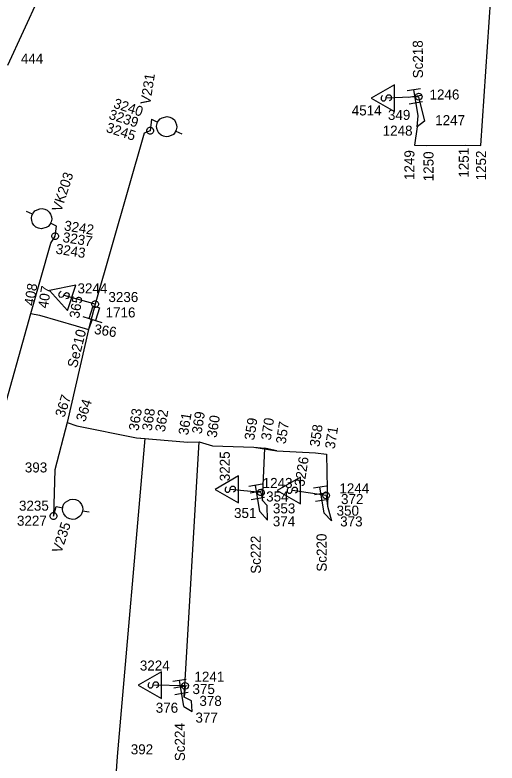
# Model space of a CAD drawing. Extents: x -535557 to -534097, y -1142175 to -1136716.
# Drawn here: x -534483.4 to -534447.4, y -1140037 to -1139981.2 of the extents above; entities that cross this region are included whole.
import ezdxf

# ---------------------------------------------------------------- set-up
doc = ezdxf.new("R2010")
doc.units = 0
doc.layers.add('Default', color=7, linetype='Continuous')
doc.layers.add('SS_SZDC', color=7, linetype='Continuous')

# ---------------------------------------------------------------- blocks, each defined once
blk = doc.blocks.new('POINT_DISPLAY')
at = {"layer": 'Default'}
blk.add_line((0, 0), (0, 0), dxfattribs=at)

msp = doc.modelspace()

# ---------------------------------------------------------------- linework, layer by layer
at = {"layer": 'SS_SZDC'}
for p, q in [((-534477.199, -1139970.149), (-534483.96, -1139984.94)), ((-534448.59, -1139990.899), (-534447.38, -1139973.049)), ((-534455.04, -1139986.379), (-534456.79, -1139987.379)), ((-534455.04, -1139988.379), (-534455.04, -1139986.379)), ((-534454.099, -1139986.808), (-534453.112, -1139986.645)), ((-534453.279, -1139988.7), (-534453.605, -1139986.726)), ((-534456.79, -1139987.379), (-534455.04, -1139988.379)), ((-534455.99, -1139987.229), (-534456.04, -1139987.329)), ((-534456.04, -1139987.329), (-534456.04, -1139987.479)), ((-534456.04, -1139987.479), (-534455.94, -1139987.579)), ((-534455.94, -1139987.179), (-534455.99, -1139987.229)), ((-534455.79, -1139987.579), (-534455.69, -1139987.479)), ((-534455.69, -1139987.479), (-534455.64, -1139987.229)), ((-534455.64, -1139987.229), (-534455.54, -1139987.129)), ((-534453.239, -1139987.26), (-534455.64, -1139987.379)), ((-534455.54, -1139987.129), (-534455.39, -1139987.129)), ((-534455.39, -1139987.129), (-534455.29, -1139987.229)), ((-534455.29, -1139987.479), (-534455.34, -1139987.529)), ((-534455.29, -1139987.229), (-534455.29, -1139987.479)), ((-534454.017, -1139987.301), (-534453.031, -1139987.138)), ((-534453.494, -1139987.271), (-534453.479, -1139987.173)), ((-534453.46, -1139987.378), (-534453.494, -1139987.271)), ((-534453.479, -1139987.173), (-534453.415, -1139987.081)), ((-534453.418, -1139987.435), (-534453.46, -1139987.378)), ((-534453.326, -1139987.499), (-534453.418, -1139987.435)), ((-534453.415, -1139987.081), (-534453.358, -1139987.039)), ((-534453.358, -1139987.039), (-534453.251, -1139987.005)), ((-534453.251, -1139987.005), (-534453.153, -1139987.02)), ((-534453.239, -1139987.26), (-534452.789, -1139989.1)), ((-534453.121, -1139987.48), (-534453.228, -1139987.514)), ((-534453.153, -1139987.02), (-534453.061, -1139987.084)), ((-534453.064, -1139987.438), (-534453.121, -1139987.48)), ((-534453, -1139987.346), (-534453.064, -1139987.438)), ((-534453.061, -1139987.084), (-534453.019, -1139987.141)), ((-534453.019, -1139987.141), (-534452.985, -1139987.248)), ((-534452.985, -1139987.248), (-534453, -1139987.346)), ((-534455.94, -1139987.579), (-534455.79, -1139987.579)), ((-534455.34, -1139987.529), (-534455.44, -1139987.579)), ((-534453.936, -1139987.794), (-534452.949, -1139987.631)), ((-534453.228, -1139987.514), (-534453.326, -1139987.499)), ((-534473.189, -1139988.95), (-534473.3, -1139989.799)), ((-534473.189, -1139988.95), (-534472.74, -1139989.169)), ((-534472.74, -1139989.169), (-534472.696, -1139989.079)), ((-534472.696, -1139989.079), (-534472.564, -1139988.921)), ((-534472.564, -1139988.921), (-534472.408, -1139988.83)), ((-534472.408, -1139988.83), (-534472.029, -1139988.737)), ((-534472.029, -1139988.737), (-534471.827, -1139988.78)), ((-534471.827, -1139988.78), (-534471.647, -1139988.867)), ((-534471.647, -1139988.867), (-534471.49, -1139989)), ((-534471.49, -1139989), (-534471.399, -1139989.155)), ((-534471.399, -1139989.155), (-534471.329, -1139989.356)), ((-534453.359, -1139989.52), (-534453.279, -1139988.7)), ((-534452.789, -1139989.1), (-534453.359, -1139989.52)), ((-534473.55, -1139989.749), (-534473.5, -1139989.649)), ((-534473.5, -1139989.649), (-534473.45, -1139989.599)), ((-534473.45, -1139989.599), (-534473.35, -1139989.549)), ((-534473.35, -1139989.549), (-534473.25, -1139989.549)), ((-534473.25, -1139989.549), (-534473.15, -1139989.599)), ((-534473.15, -1139989.599), (-534473.1, -1139989.649)), ((-534473.1, -1139989.649), (-534473.05, -1139989.749)), ((-534472.827, -1139989.46), (-534472.784, -1139989.259)), ((-534472.803, -1139989.639), (-534472.827, -1139989.46)), ((-534472.733, -1139989.839), (-534472.803, -1139989.639)), ((-534472.784, -1139989.259), (-534472.74, -1139989.169)), ((-534471.305, -1139989.535), (-534471.348, -1139989.736)), ((-534471.329, -1139989.356), (-534471.305, -1139989.535)), ((-534453.359, -1139989.52), (-534453.539, -1139990.87)), ((-534473.76, -1139989.989), (-534477.42, -1140002.75)), ((-534473.3, -1139989.799), (-534473.76, -1139989.989)), ((-534473.55, -1139989.849), (-534473.55, -1139989.749)), ((-534473.5, -1139989.949), (-534473.55, -1139989.849)), ((-534473.45, -1139989.999), (-534473.5, -1139989.949)), ((-534473.35, -1139990.049), (-534473.45, -1139989.999)), ((-534473.25, -1139990.049), (-534473.35, -1139990.049)), ((-534473.15, -1139989.999), (-534473.25, -1139990.049)), ((-534473.1, -1139989.949), (-534473.15, -1139989.999)), ((-534473.05, -1139989.849), (-534473.1, -1139989.949)), ((-534473.05, -1139989.749), (-534473.05, -1139989.849)), ((-534472.643, -1139989.995), (-534472.733, -1139989.839)), ((-534472.485, -1139990.128), (-534472.643, -1139989.995)), ((-534472.305, -1139990.215), (-534472.485, -1139990.128)), ((-534472.103, -1139990.258), (-534472.305, -1139990.215)), ((-534471.925, -1139990.234), (-534472.103, -1139990.258)), ((-534471.724, -1139990.165), (-534471.925, -1139990.234)), ((-534471.568, -1139990.074), (-534471.724, -1139990.165)), ((-534471.436, -1139989.916), (-534471.568, -1139990.074)), ((-534471.348, -1139989.736), (-534471.436, -1139989.916)), ((-534471.392, -1139989.826), (-534470.943, -1139990.045)), ((-534453.539, -1139990.87), (-534452.64, -1139990.899)), ((-534452.64, -1139990.899), (-534449.729, -1139990.87)), ((-534449.729, -1139990.87), (-534448.59, -1139990.899)), ((-534482.087, -1139996.043), (-534482.536, -1139995.824)), ((-534482.043, -1139995.953), (-534481.911, -1139995.795)), ((-534481.911, -1139995.795), (-534481.755, -1139995.704)), ((-534481.755, -1139995.704), (-534481.554, -1139995.635)), ((-534481.554, -1139995.635), (-534481.376, -1139995.611)), ((-534481.376, -1139995.611), (-534481.174, -1139995.654)), ((-534481.174, -1139995.654), (-534480.994, -1139995.741)), ((-534480.994, -1139995.741), (-534480.836, -1139995.874)), ((-534482.174, -1139996.334), (-534482.131, -1139996.133)), ((-534482.15, -1139996.513), (-534482.174, -1139996.334)), ((-534482.131, -1139996.133), (-534482.043, -1139995.953)), ((-534480.836, -1139995.874), (-534480.746, -1139996.03)), ((-534480.746, -1139996.03), (-534480.676, -1139996.23)), ((-534480.652, -1139996.409), (-534480.695, -1139996.61)), ((-534480.676, -1139996.23), (-534480.652, -1139996.409)), ((-534482.08, -1139996.714), (-534482.15, -1139996.513)), ((-534481.989, -1139996.869), (-534482.08, -1139996.714)), ((-534481.832, -1139997.002), (-534481.989, -1139996.869)), ((-534480.915, -1139996.948), (-534481.071, -1139997.039)), ((-534480.783, -1139996.79), (-534480.915, -1139996.948)), ((-534480.739, -1139996.7), (-534480.783, -1139996.79)), ((-534480.695, -1139996.61), (-534480.739, -1139996.7)), ((-534480.289, -1139996.92), (-534480.739, -1139996.7)), ((-534480.399, -1139997.67), (-534480.289, -1139996.92)), ((-534481.652, -1139997.089), (-534481.832, -1139997.002)), ((-534481.45, -1139997.132), (-534481.652, -1139997.089)), ((-534481.071, -1139997.039), (-534481.45, -1139997.132)), ((-534480.649, -1139997.62), (-534480.599, -1139997.52)), ((-534480.599, -1139997.52), (-534480.549, -1139997.47)), ((-534480.549, -1139997.47), (-534480.449, -1139997.42)), ((-534480.449, -1139997.42), (-534480.349, -1139997.42)), ((-534480.349, -1139997.42), (-534480.249, -1139997.47)), ((-534480.249, -1139997.47), (-534480.199, -1139997.52)), ((-534480.199, -1139997.52), (-534480.149, -1139997.62)), ((-534480.72, -1139998.2), (-534480.399, -1139997.67)), ((-534480.649, -1139997.72), (-534480.649, -1139997.62)), ((-534480.599, -1139997.82), (-534480.649, -1139997.72)), ((-534480.549, -1139997.87), (-534480.599, -1139997.82)), ((-534480.449, -1139997.92), (-534480.549, -1139997.87)), ((-534480.349, -1139997.92), (-534480.449, -1139997.92)), ((-534480.249, -1139997.87), (-534480.349, -1139997.92)), ((-534480.199, -1139997.82), (-534480.249, -1139997.87)), ((-534480.149, -1139997.72), (-534480.199, -1139997.82)), ((-534480.149, -1139997.62), (-534480.149, -1139997.72)), ((-534482.22, -1140003.459), (-534480.72, -1139998.2)), ((-534478.85, -1140001.334), (-534480.823, -1140001.744)), ((-534479.468, -1140003.236), (-534478.85, -1140001.334)), ((-534480.823, -1140001.744), (-534479.468, -1140003.236)), ((-534480.094, -1140001.928), (-534480.141, -1140002.071)), ((-534480.016, -1140001.849), (-534480.094, -1140001.928)), ((-534479.953, -1140001.817), (-534480.016, -1140001.849)), ((-534479.808, -1140002.179), (-534479.683, -1140001.957)), ((-534479.683, -1140001.957), (-534479.557, -1140001.893)), ((-534479.557, -1140001.893), (-534479.414, -1140001.939)), ((-534479.414, -1140001.939), (-534479.35, -1140002.065)), ((-534480.141, -1140002.071), (-534480.077, -1140002.197)), ((-534480.077, -1140002.197), (-534479.934, -1140002.243)), ((-534479.934, -1140002.243), (-534479.808, -1140002.179)), ((-534477.42, -1140002.75), (-534479.729, -1140002.1)), ((-534479.491, -1140002.335), (-534479.601, -1140002.352)), ((-534479.428, -1140002.303), (-534479.491, -1140002.335)), ((-534479.35, -1140002.065), (-534479.428, -1140002.303)), ((-534477.62, -1140002.6), (-534477.57, -1140002.55)), ((-534477.57, -1140002.55), (-534477.47, -1140002.5)), ((-534477.47, -1140002.5), (-534477.37, -1140002.5)), ((-534477.37, -1140002.5), (-534477.27, -1140002.55)), ((-534477.27, -1140002.55), (-534477.22, -1140002.6)), ((-534477.42, -1140002.75), (-534477.92, -1140004.659)), ((-534477.867, -1140003.822), (-534477.558, -1140002.871)), ((-534477.67, -1140002.7), (-534477.62, -1140002.6)), ((-534477.67, -1140002.8), (-534477.67, -1140002.7)), ((-534477.62, -1140002.9), (-534477.67, -1140002.8)), ((-534477.57, -1140002.95), (-534477.62, -1140002.9)), ((-534477.47, -1140003), (-534477.57, -1140002.95)), ((-534477.558, -1140002.871), (-534477.083, -1140003.026)), ((-534477.37, -1140003), (-534477.47, -1140003)), ((-534477.083, -1140003.026), (-534477.392, -1140003.977)), ((-534477.27, -1140002.95), (-534477.37, -1140003)), ((-534477.22, -1140002.9), (-534477.27, -1140002.95)), ((-534477.22, -1140002.6), (-534477.17, -1140002.7)), ((-534477.17, -1140002.8), (-534477.22, -1140002.9)), ((-534477.17, -1140002.7), (-534477.17, -1140002.8)), ((-534484.489, -1140011.559), (-534482.22, -1140003.459)), ((-534482.22, -1140003.459), (-534481.579, -1140003.59)), ((-534481.579, -1140003.59), (-534478.829, -1140004.379)), ((-534478.343, -1140003.668), (-534476.916, -1140004.131)), ((-534477.63, -1140003.899), (-534477.92, -1140004.659)), ((-534477.92, -1140004.659), (-534479.5, -1140011.59)), ((-534478.829, -1140004.379), (-534477.92, -1140004.659)), ((-534479.5, -1140011.59), (-534480.43, -1140015.139)), ((-534479.5, -1140011.59), (-534478.77, -1140011.85)), ((-534478.77, -1140011.85), (-534474.329, -1140012.75)), ((-534475.75, -1140036.53), (-534473.68, -1140012.79)), ((-534474.329, -1140012.75), (-534473.68, -1140012.79)), ((-534474.329, -1140012.75), (-534473.13, -1140012.84)), ((-534473.68, -1140012.79), (-534473.13, -1140012.84)), ((-534473.13, -1140012.84), (-534470.489, -1140013.069)), ((-534470.77, -1140032.11), (-534469.64, -1140013.049)), ((-534470.489, -1140013.069), (-534469.64, -1140013.049)), ((-534469.64, -1140013.049), (-534468.63, -1140013.329)), ((-534468.63, -1140013.329), (-534465.56, -1140013.43)), ((-534465.56, -1140013.43), (-534464.72, -1140013.5)), ((-534465.56, -1140013.43), (-534463.84, -1140013.7)), ((-534464.899, -1140017.43), (-534464.72, -1140013.5)), ((-534463.84, -1140013.7), (-534464.72, -1140013.5)), ((-534463.84, -1140013.7), (-534460.949, -1140013.87)), ((-534460.949, -1140013.87), (-534460.13, -1140013.95)), ((-534460.13, -1140013.95), (-534460.039, -1140017.84)), ((-534480.43, -1140015.139), (-534480.52, -1140018.579)), ((-534466.7, -1140015.59), (-534468.45, -1140016.59)), ((-534466.7, -1140017.59), (-534466.7, -1140015.59)), ((-534462.07, -1140015.68), (-534463.82, -1140016.68)), ((-534462.07, -1140017.68), (-534462.07, -1140015.68)), ((-534467.65, -1140016.44), (-534467.7, -1140016.54)), ((-534467.7, -1140016.54), (-534467.7, -1140016.69)), ((-534467.6, -1140016.39), (-534467.65, -1140016.44)), ((-534467.35, -1140016.69), (-534467.3, -1140016.44)), ((-534467.3, -1140016.44), (-534467.2, -1140016.34)), ((-534467.2, -1140016.34), (-534467.05, -1140016.34)), ((-534467.05, -1140016.34), (-534466.95, -1140016.44)), ((-534466.95, -1140016.44), (-534466.95, -1140016.69)), ((-534465.919, -1140016.348), (-534464.932, -1140016.185)), ((-534465.1, -1140018.239), (-534465.425, -1140016.266)), ((-534463.02, -1140016.53), (-534463.07, -1140016.63)), ((-534462.97, -1140016.48), (-534463.02, -1140016.53)), ((-534462.72, -1140016.78), (-534462.67, -1140016.53)), ((-534462.67, -1140016.53), (-534462.57, -1140016.43)), ((-534462.57, -1140016.43), (-534462.42, -1140016.43)), ((-534462.42, -1140016.43), (-534462.32, -1140016.53)), ((-534462.32, -1140016.53), (-534462.32, -1140016.78)), ((-534461.106, -1140016.482), (-534460.119, -1140016.326)), ((-534460.3, -1140018.379), (-534460.612, -1140016.404)), ((-534468.45, -1140016.59), (-534466.7, -1140017.59)), ((-534467.7, -1140016.69), (-534467.6, -1140016.79)), ((-534467.6, -1140016.79), (-534467.45, -1140016.79)), ((-534467.45, -1140016.79), (-534467.35, -1140016.69)), ((-534465.029, -1140016.819), (-534467.3, -1140016.59)), ((-534467, -1140016.74), (-534467.1, -1140016.79)), ((-534466.95, -1140016.69), (-534467, -1140016.74)), ((-534465.837, -1140016.841), (-534464.851, -1140016.678)), ((-534465.284, -1140016.831), (-534465.269, -1140016.733)), ((-534465.25, -1140016.938), (-534465.284, -1140016.831)), ((-534465.269, -1140016.733), (-534465.205, -1140016.641)), ((-534465.208, -1140016.995), (-534465.25, -1140016.938)), ((-534465.116, -1140017.059), (-534465.208, -1140016.995)), ((-534465.205, -1140016.641), (-534465.148, -1140016.599)), ((-534465.148, -1140016.599), (-534465.041, -1140016.565)), ((-534465.018, -1140017.074), (-534465.116, -1140017.059)), ((-534465.041, -1140016.565), (-534464.943, -1140016.58)), ((-534465.029, -1140016.819), (-534464.899, -1140017.43)), ((-534464.911, -1140017.04), (-534465.018, -1140017.074)), ((-534464.943, -1140016.58), (-534464.851, -1140016.644)), ((-534464.854, -1140016.998), (-534464.911, -1140017.04)), ((-534464.79, -1140016.906), (-534464.854, -1140016.998)), ((-534464.851, -1140016.644), (-534464.809, -1140016.701)), ((-534464.809, -1140016.701), (-534464.775, -1140016.808)), ((-534464.775, -1140016.808), (-534464.79, -1140016.906)), ((-534463.82, -1140016.68), (-534462.07, -1140017.68)), ((-534463.07, -1140016.63), (-534463.07, -1140016.78)), ((-534463.07, -1140016.78), (-534462.97, -1140016.88)), ((-534462.97, -1140016.88), (-534462.82, -1140016.88)), ((-534462.82, -1140016.88), (-534462.72, -1140016.78)), ((-534460.159, -1140017.04), (-534462.67, -1140016.68)), ((-534462.37, -1140016.83), (-534462.47, -1140016.88)), ((-534462.32, -1140016.78), (-534462.37, -1140016.83)), ((-534461.028, -1140016.976), (-534460.04, -1140016.82)), ((-534460.414, -1140017.051), (-534460.399, -1140016.953)), ((-534460.38, -1140017.158), (-534460.414, -1140017.051)), ((-534460.399, -1140016.953), (-534460.335, -1140016.861)), ((-534460.335, -1140016.861), (-534460.278, -1140016.819)), ((-534460.278, -1140016.819), (-534460.171, -1140016.785)), ((-534460.171, -1140016.785), (-534460.073, -1140016.8)), ((-534460.159, -1140017.04), (-534460.039, -1140017.84)), ((-534460.073, -1140016.8), (-534459.981, -1140016.864)), ((-534459.981, -1140016.864), (-534459.939, -1140016.921)), ((-534459.939, -1140016.921), (-534459.905, -1140017.028)), ((-534459.905, -1140017.028), (-534459.92, -1140017.126)), ((-534479.739, -1140017.669), (-534479.617, -1140017.537)), ((-534479.617, -1140017.537), (-534479.282, -1140017.337)), ((-534479.282, -1140017.337), (-534479.076, -1140017.319)), ((-534479.076, -1140017.319), (-534478.879, -1140017.35)), ((-534478.879, -1140017.35), (-534478.689, -1140017.431)), ((-534478.689, -1140017.431), (-534478.557, -1140017.553)), ((-534478.557, -1140017.553), (-534478.432, -1140017.724)), ((-534465.756, -1140017.334), (-534464.769, -1140017.171)), ((-534464.569, -1140017.79), (-534464.899, -1140017.43)), ((-534460.95, -1140017.47), (-534459.962, -1140017.314)), ((-534460.338, -1140017.215), (-534460.38, -1140017.158)), ((-534460.246, -1140017.279), (-534460.338, -1140017.215)), ((-534460.148, -1140017.294), (-534460.246, -1140017.279)), ((-534460.041, -1140017.26), (-534460.148, -1140017.294)), ((-534459.984, -1140017.218), (-534460.041, -1140017.26)), ((-534459.92, -1140017.126), (-534459.984, -1140017.218)), ((-534480.52, -1140018.579), (-534480.329, -1140017.879)), ((-534480.329, -1140017.879), (-534479.836, -1140017.958)), ((-534479.851, -1140018.056), (-534479.836, -1140017.958)), ((-534479.833, -1140018.262), (-534479.851, -1140018.056)), ((-534479.836, -1140017.958), (-534479.82, -1140017.859)), ((-534479.82, -1140017.859), (-534479.739, -1140017.669)), ((-534478.432, -1140017.724), (-534478.357, -1140017.888)), ((-534478.338, -1140018.094), (-534478.37, -1140018.291)), ((-534478.357, -1140017.888), (-534478.338, -1140018.094)), ((-534478.354, -1140018.192), (-534477.86, -1140018.271)), ((-534464.539, -1140018.879), (-534464.569, -1140017.79)), ((-534460.039, -1140017.84), (-534459.76, -1140018.93)), ((-534480.77, -1140018.529), (-534480.72, -1140018.429)), ((-534480.77, -1140018.629), (-534480.77, -1140018.529)), ((-534480.72, -1140018.729), (-534480.77, -1140018.629)), ((-534480.72, -1140018.429), (-534480.67, -1140018.379)), ((-534480.67, -1140018.779), (-534480.72, -1140018.729)), ((-534480.67, -1140018.379), (-534480.57, -1140018.329)), ((-534480.57, -1140018.829), (-534480.67, -1140018.779)), ((-534480.57, -1140018.329), (-534480.47, -1140018.329)), ((-534480.47, -1140018.329), (-534480.37, -1140018.379)), ((-534480.37, -1140018.779), (-534480.47, -1140018.829)), ((-534480.37, -1140018.379), (-534480.32, -1140018.429)), ((-534480.32, -1140018.729), (-534480.37, -1140018.779)), ((-534480.32, -1140018.429), (-534480.27, -1140018.529)), ((-534480.27, -1140018.629), (-534480.32, -1140018.729)), ((-534480.27, -1140018.529), (-534480.27, -1140018.629)), ((-534479.758, -1140018.426), (-534479.833, -1140018.262)), ((-534479.633, -1140018.597), (-534479.758, -1140018.426)), ((-534479.501, -1140018.719), (-534479.633, -1140018.597)), ((-534479.311, -1140018.8), (-534479.501, -1140018.719)), ((-534478.744, -1140018.738), (-534478.908, -1140018.813)), ((-534478.573, -1140018.613), (-534478.744, -1140018.738)), ((-534478.45, -1140018.481), (-534478.573, -1140018.613)), ((-534478.37, -1140018.291), (-534478.45, -1140018.481)), ((-534465.1, -1140018.239), (-534464.539, -1140018.879)), ((-534459.76, -1140018.93), (-534460.3, -1140018.379)), ((-534480.47, -1140018.829), (-534480.57, -1140018.829)), ((-534479.113, -1140018.831), (-534479.311, -1140018.8)), ((-534478.908, -1140018.813), (-534479.113, -1140018.831)), ((-534472.45, -1140030.219), (-534474.2, -1140031.219)), ((-534472.45, -1140032.219), (-534472.45, -1140030.219)), ((-534473.4, -1140031.069), (-534473.45, -1140031.169)), ((-534473.35, -1140031.019), (-534473.4, -1140031.069)), ((-534473.1, -1140031.319), (-534473.05, -1140031.069)), ((-534473.05, -1140031.069), (-534472.95, -1140030.969)), ((-534472.95, -1140030.969), (-534472.8, -1140030.969)), ((-534472.8, -1140030.969), (-534472.7, -1140031.069)), ((-534472.7, -1140031.069), (-534472.7, -1140031.319)), ((-534471.609, -1140030.918), (-534470.622, -1140030.755)), ((-534470.789, -1140032.809), (-534471.115, -1140030.836)), ((-534470.865, -1140031.091), (-534470.808, -1140031.049)), ((-534470.808, -1140031.049), (-534470.701, -1140031.015)), ((-534470.701, -1140031.015), (-534470.603, -1140031.03)), ((-534470.603, -1140031.03), (-534470.511, -1140031.094)), ((-534474.2, -1140031.219), (-534472.45, -1140032.219)), ((-534473.45, -1140031.169), (-534473.45, -1140031.319)), ((-534473.45, -1140031.319), (-534473.35, -1140031.419)), ((-534473.35, -1140031.419), (-534473.2, -1140031.419)), ((-534473.2, -1140031.419), (-534473.1, -1140031.319)), ((-534470.689, -1140031.27), (-534473.05, -1140031.219)), ((-534472.75, -1140031.369), (-534472.85, -1140031.419)), ((-534472.7, -1140031.319), (-534472.75, -1140031.369)), ((-534471.527, -1140031.411), (-534470.541, -1140031.248)), ((-534470.944, -1140031.281), (-534470.929, -1140031.183)), ((-534470.91, -1140031.388), (-534470.944, -1140031.281)), ((-534470.929, -1140031.183), (-534470.865, -1140031.091)), ((-534470.868, -1140031.445), (-534470.91, -1140031.388)), ((-534470.776, -1140031.509), (-534470.868, -1140031.445)), ((-534470.678, -1140031.524), (-534470.776, -1140031.509)), ((-534470.689, -1140031.27), (-534470.77, -1140032.11)), ((-534470.571, -1140031.49), (-534470.678, -1140031.524)), ((-534470.514, -1140031.448), (-534470.571, -1140031.49)), ((-534470.45, -1140031.356), (-534470.514, -1140031.448)), ((-534470.511, -1140031.094), (-534470.469, -1140031.151)), ((-534470.469, -1140031.151), (-534470.435, -1140031.258)), ((-534470.435, -1140031.258), (-534470.45, -1140031.356)), ((-534471.446, -1140031.904), (-534470.459, -1140031.741)), ((-534470.199, -1140032.389), (-534470.77, -1140032.11)), ((-534470.159, -1140033.17), (-534470.199, -1140032.389)), ((-534470.789, -1140032.809), (-534470.159, -1140033.17)), ((-534476.96, -1140055), (-534475.75, -1140036.53))]:
    msp.add_line(p, q, dxfattribs=at)

# ---------------------------------------------------------------- block references
for p in [(-534455.64, -1139987.379), (-534453.239, -1139987.26), (-534453.239, -1139987.26), (-534473.189, -1139988.95), (-534453.279, -1139988.7), (-534452.789, -1139989.1), (-534453.359, -1139989.52), (-534473.76, -1139989.989), (-534473.3, -1139989.799), (-534473.3, -1139989.799), (-534453.539, -1139990.87), (-534452.64, -1139990.899), (-534449.729, -1139990.87), (-534448.59, -1139990.899), (-534480.289, -1139996.92), (-534480.399, -1139997.67), (-534480.399, -1139997.67), (-534480.72, -1139998.2), (-534479.729, -1140002.1), (-534477.42, -1140002.75), (-534477.42, -1140002.75), (-534482.22, -1140003.459), (-534481.579, -1140003.59), (-534477.63, -1140003.899), (-534478.829, -1140004.379), (-534477.92, -1140004.659), (-534479.5, -1140011.59), (-534478.77, -1140011.85), (-534474.329, -1140012.75), (-534473.68, -1140012.79), (-534473.13, -1140012.84), (-534470.489, -1140013.069), (-534469.64, -1140013.049), (-534468.63, -1140013.329), (-534465.56, -1140013.43), (-534464.72, -1140013.5), (-534463.84, -1140013.7), (-534460.949, -1140013.87), (-534460.13, -1140013.95), (-534480.43, -1140015.139), (-534467.3, -1140016.59), (-534465.029, -1140016.819), (-534465.029, -1140016.819), (-534462.67, -1140016.68), (-534460.159, -1140017.04), (-534460.159, -1140017.04), (-534464.899, -1140017.43), (-534480.329, -1140017.879), (-534464.569, -1140017.79), (-534460.039, -1140017.84), (-534480.52, -1140018.579), (-534480.52, -1140018.579), (-534465.1, -1140018.239), (-534460.3, -1140018.379), (-534464.539, -1140018.879), (-534459.76, -1140018.93), (-534473.05, -1140031.219), (-534470.689, -1140031.27), (-534470.689, -1140031.27), (-534470.77, -1140032.11), (-534470.199, -1140032.389), (-534470.789, -1140032.809), (-534470.159, -1140033.17), (-534475.75, -1140036.53)]:
    msp.add_blockref('POINT_DISPLAY', p, dxfattribs=at)

# ---------------------------------------------------------------- texts
for s, rotation, p in [('Sc218', 90.3756, (-534452.912, -1139985.888)), ('V231', 81, (-534473.304, -1139987.896)), ('3240', 342, (-534476.101, -1139988.069)), ('3239', 342, (-534476.448, -1139988.893)), ('3245', 342, (-534476.65, -1139989.876)), ('1249', 90, (-534453.555, -1139993.485)), ('1250', 90, (-534452.127, -1139993.579)), ('1251', 90, (-534449.49, -1139993.312)), ('1252', 90, (-534448.203, -1139993.516)), ('VK203', 72, (-534479.956, -1139995.912)), ('3242', 351, (-534479.772, -1139997.237)), ('3237', 351, (-534479.876, -1139998.105)), ('3243', 351, (-534480.397, -1139998.973)), ('408', 81, (-534481.979, -1140002.916)), ('407', 81, (-534480.949, -1140003.109)), ('365', 81, (-534478.609, -1140003.857)), ('366', 351, (-534477.524, -1140004.971)), ('Se210', 75.9756, (-534478.777, -1140007.563)), ('367', 72, (-534479.714, -1140011.263)), ('364', 72, (-534478.16, -1140011.594)), ('363', 81, (-534474.174, -1140012.253)), ('368', 81, (-534473.188, -1140012.253)), ('362', 81, (-534472.201, -1140012.339)), ('369', 81, (-534469.457, -1140012.489)), ('361', 81, (-534470.464, -1140012.575)), ('360', 81, (-534468.342, -1140012.768)), ('359', 81, (-534465.533, -1140012.961)), ('370', 81, (-534464.289, -1140012.961)), ('357', 81, (-534463.182, -1140013.237)), ('358', 81, (-534460.659, -1140013.454)), ('371', 81, (-534459.514, -1140013.608)), ('3225', 90, (-534467.348, -1140015.981)), ('3226', 81, (-534461.792, -1140016.416)), ('V235', 72, (-534479.943, -1140021.41)), ('Sc222', 90.3756, (-534465.026, -1140022.89)), ('Sc220', 90.3756, (-534460.104, -1140022.733)), ('Sc224', 90.3756, (-534470.701, -1140036.888))]:
    msp.add_text(s, height=0.75, rotation=rotation, dxfattribs=at).set_placement(p)
for s, p in [('444', (-534482.96, -1139984.79)), ('1246', (-534452.425, -1139987.474)), ('4514', (-534458.238, -1139988.662)), ('349', (-534455.533, -1139988.996)), ('1247', (-534452.001, -1139989.389)), ('1248', (-534455.925, -1139990.173)), ('3244', (-534478.729, -1140001.95)), ('3236', (-534476.42, -1140002.599)), ('1716', (-534476.63, -1140003.749)), ('393', (-534482.665, -1140015.326)), ('1243', (-534464.892, -1140016.486)), ('1244', (-534459.159, -1140016.89)), ('354', (-534464.631, -1140017.496)), ('372', (-534459.039, -1140017.69)), ('3235', (-534483.103, -1140018.182)), ('353', (-534464.126, -1140018.384)), ('351', (-534467.034, -1140018.73)), ('350', (-534459.37, -1140018.555)), ('3227', (-534483.252, -1140019.306)), ('374', (-534464.136, -1140019.349)), ('373', (-534459.102, -1140019.359)), ('3224', (-534474.072, -1140030.122)), ('1241', (-534469.991, -1140030.954)), ('375', (-534470.137, -1140031.879)), ('378', (-534469.622, -1140032.761)), ('376', (-534472.883, -1140033.275)), ('377', (-534469.916, -1140034.009)), ('392', (-534474.75, -1140036.38))]:
    msp.add_text(s, height=0.75, dxfattribs=at).set_placement(p)

doc.saveas('drawing.dxf')
